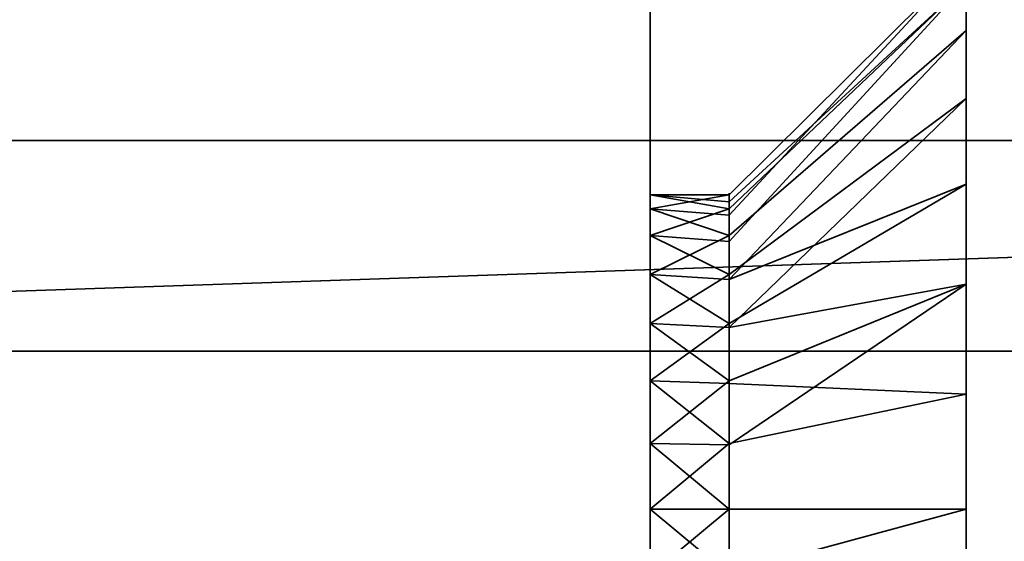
# Model space of a CAD drawing. Header units: millimetres. Extents: x -590 to 3690, y -120 to 127.
# Tile 369 of 656: x 1974.51 to 1983.86, y -36.81 to -31.85. Entities that reach past the tile are written whole.
import ezdxf

# ---------------------------------------------------------------- set-up
doc = ezdxf.new("R2010")
doc.units = ezdxf.units.MM
doc.layers.add('152', color=7, linetype='Continuous', true_color=0xffffff)

# ---------------------------------------------------------------- blocks, each defined once
blk = doc.blocks.new('UG_SURFACE_078')
at = {"layer": '152', "color": 252, "linetype": 'Continuous', "lineweight": 35}
for points in [[(1983.5, -29.5, 1700), (1983.5, -49.5, 1700), (1980.5, -49.5, 1700), (1980.5, -31.5, 1700)], [(1980.5, -31.5, 1860), (1980.5, -49.5, 1860), (1983.5, -49.5, 1860), (1983.5, -29.5, 1860)], [(1983.5, -36.5, 1819.25), (1983.5, -35.4085, 1819.1353), (1983.5, -29.5, 1843.8321), (1983.5, -30.4015, 1844.4871)], [(1983.5, -35.4085, 1819.1353), (1983.5, -33.4141, 1818.2473), (1983.5, -29.5, 1843.8321)], [(1983.5, -33.4141, 1818.2473), (1983.5, -31.9534, 1816.625), (1983.5, -29.5, 1843.8321)], [(1983.5, -49.5, 1763), (1983.5, -29.5, 1763), (1983.5, -36.5, 1808.75), (1983.5, -38.6354, 1809.2039)], [(1983.5, -29.5, 1763), (1983.5, -32.5985, 1810.487), (1983.5, -34.3646, 1809.2039)], [(1983.5, -31.9534, 1816.625), (1983.5, -31.2788, 1814.5487), (1983.5, -29.5, 1843.8321)], [(1983.5, -34.3646, 1809.2039), (1983.5, -36.5, 1808.75), (1983.5, -29.5, 1763)], [(1983.5, -31.507, 1812.3777), (1983.5, -32.5985, 1810.487), (1983.5, -29.5, 1763)], [(1983.5, -29.5, 1763), (1983.5, -49.5, 1763), (1983.5, -37.5915, 1751.1352), (1983.5, -36.5, 1751.25)], [(1983.5, -36.5, 1751.25), (1983.5, -35.4085, 1751.1352), (1983.5, -29.5, 1763)], [(1983.5, -29.5, 1716.2856), (1983.5, -32.5985, 1742.4871), (1983.5, -34.3646, 1741.2039)], [(1983.5, -35.4085, 1751.1352), (1983.5, -33.4141, 1750.2474), (1983.5, -29.5, 1763)], [(1983.5, -33.4141, 1750.2474), (1983.5, -31.9534, 1748.625), (1983.5, -29.5, 1763)], [(1983.5, -34.3646, 1741.2039), (1983.5, -36.5, 1740.75), (1983.5, -29.5859, 1716.2473), (1983.5, -29.5, 1716.2856)], [(1983.5, -49.5, 1700), (1983.5, -29.5, 1700), (1983.5, -29.5, 1707.8321), (1983.5, -30.4015, 1708.487)], [(1983.5, -31.507, 1744.3776), (1983.5, -32.5985, 1742.4871), (1983.5, -29.5, 1716.2856)], [(1983.5, -31.9534, 1748.625), (1983.5, -31.2788, 1746.5488), (1983.5, -29.5, 1763)], [(1983.5, -29.5859, 1852.2474), (1983.5, -29.5, 1852.2856), (1983.5, -29.5, 1860), (1983.5, -49.5, 1860)], [(1983.5, -49.5, 1860), (1983.5, -31.0466, 1850.625), (1983.5, -29.5859, 1852.2474)], [(1983.5, -36.5, 1740.75), (1983.5, -31.0466, 1714.625), (1983.5, -29.5859, 1716.2473)], [(1983.5, -30.4015, 1844.4871), (1983.5, -37.5915, 1819.1353), (1983.5, -36.5, 1819.25)], [(1983.5, -30.4015, 1844.4871), (1983.5, -49.5, 1823), (1983.5, -39.5859, 1818.2473), (1983.5, -37.5915, 1819.1353)], [(1983.5, -49.5, 1823), (1983.5, -30.4015, 1844.4871), (1983.5, -31.493, 1846.3776)], [(1983.5, -49.5, 1700), (1983.5, -30.4015, 1708.487), (1983.5, -31.493, 1710.3777)], [(1983.5, -31.7212, 1848.5488), (1983.5, -31.0466, 1850.625), (1983.5, -49.5, 1860)], [(1983.5, -31.7212, 1712.5487), (1983.5, -31.0466, 1714.625), (1983.5, -36.5, 1740.75)], [(1983.5, -31.507, 1744.3776), (1983.5, -31.2788, 1746.5488), (1981.25, -33.5164, 1746.3136), (1981.25, -33.5816, 1745.6933)], [(1983.5, -31.2788, 1746.5488), (1983.5, -31.9534, 1748.625), (1981.25, -33.9019, 1747.4999), (1981.25, -33.7092, 1746.9068)], [(1981.25, -33.7092, 1746.9068), (1981.25, -33.5164, 1746.3136), (1983.5, -31.2788, 1746.5488)], [(1983.5, -31.507, 1812.3777), (1983.5, -31.2788, 1814.5487), (1981.25, -33.5164, 1814.3135), (1981.25, -33.5816, 1813.6933)], [(1983.5, -31.2788, 1814.5487), (1983.5, -31.9534, 1816.625), (1981.25, -33.9019, 1815.5), (1981.25, -33.7092, 1814.9068)], [(1981.25, -33.7092, 1814.9068), (1981.25, -33.5164, 1814.3135), (1983.5, -31.2788, 1814.5487)], [(1980.5, -31.5, 1700), (1980.5, -49.5, 1700), (1980.5, -37.1237, 1743.0656), (1980.5, -35.8763, 1743.0656)], [(1980.5, -31.5, 1763), (1980.5, -31.5, 1700), (1980.5, -33.5164, 1745.6864)], [(1980.5, -33.5164, 1745.6864), (1980.5, -33.6468, 1746.927), (1980.5, -31.5, 1763)], [(1980.5, -35.8763, 1743.0656), (1980.5, -34.7366, 1743.573), (1980.5, -31.5, 1700)], [(1980.5, -31.5, 1700), (1980.5, -33.9019, 1744.5), (1980.5, -33.5164, 1745.6864)], [(1980.5, -31.5, 1763), (1980.5, -35.2798, 1748.7407), (1980.5, -36.5, 1749)], [(1980.5, -33.6468, 1746.927), (1980.5, -34.2706, 1748.0074), (1980.5, -31.5, 1763)], [(1980.5, -36.5, 1749), (1980.5, -37.7202, 1748.7407), (1980.5, -49.5, 1763), (1980.5, -31.5, 1763)], [(1980.5, -34.7366, 1743.573), (1980.5, -33.9019, 1744.5), (1980.5, -31.5, 1700)], [(1980.5, -34.2706, 1748.0074), (1980.5, -35.2798, 1748.7407), (1980.5, -31.5, 1763)], [(1980.5, -31.5, 1763), (1980.5, -49.5, 1763), (1980.5, -37.1237, 1811.0656), (1980.5, -35.8763, 1811.0656)], [(1980.5, -31.5, 1860), (1980.5, -31.5, 1763), (1980.5, -33.5164, 1813.6864)], [(1980.5, -33.5164, 1813.6864), (1980.5, -33.6468, 1814.9271), (1980.5, -31.5, 1860)], [(1980.5, -35.8763, 1811.0656), (1980.5, -34.7366, 1811.5729), (1980.5, -31.5, 1763)], [(1980.5, -31.5, 1763), (1980.5, -33.9019, 1812.5), (1980.5, -33.5164, 1813.6864)], [(1980.5, -31.5, 1860), (1980.5, -35.2798, 1816.7406), (1980.5, -36.5, 1817)], [(1980.5, -33.6468, 1814.9271), (1980.5, -34.2706, 1816.0074), (1980.5, -31.5, 1860)], [(1980.5, -36.5, 1817), (1980.5, -37.7202, 1816.7406), (1980.5, -49.5, 1860), (1980.5, -31.5, 1860)], [(1980.5, -34.7366, 1811.5729), (1980.5, -33.9019, 1812.5), (1980.5, -31.5, 1763)], [(1980.5, -34.2706, 1816.0074), (1980.5, -35.2798, 1816.7406), (1980.5, -31.5, 1860)], [(1983.5, -31.493, 1846.3776), (1983.5, -31.7212, 1848.5488), (1983.5, -49.5, 1860), (1983.5, -49.5, 1823)], [(1983.5, -36.5, 1740.75), (1983.5, -31.493, 1710.3777), (1983.5, -31.7212, 1712.5487)], [(1983.5, -31.493, 1710.3777), (1983.5, -36.5, 1740.75), (1983.5, -38.6354, 1741.2039), (1983.5, -49.5, 1700)], [(1983.5, -31.507, 1744.3776), (1981.25, -33.6468, 1745.073), (1981.25, -33.9587, 1744.5328)], [(1981.25, -33.5816, 1745.6933), (1981.25, -33.6468, 1745.073), (1983.5, -31.507, 1744.3776)], [(1981.25, -33.9587, 1744.5328), (1981.25, -34.2706, 1743.9926), (1983.5, -32.5985, 1742.4871), (1983.5, -31.507, 1744.3776)], [(1983.5, -31.507, 1812.3777), (1981.25, -33.6468, 1813.0729), (1981.25, -33.9587, 1812.5328)], [(1981.25, -33.5816, 1813.6933), (1981.25, -33.6468, 1813.0729), (1983.5, -31.507, 1812.3777)], [(1981.25, -33.9587, 1812.5328), (1981.25, -34.2706, 1811.9926), (1983.5, -32.5985, 1810.487), (1983.5, -31.507, 1812.3777)], [(1983.5, -31.9534, 1748.625), (1983.5, -33.4141, 1750.2474), (1981.25, -34.7366, 1748.427), (1981.25, -34.3193, 1747.9635)], [(1981.25, -34.3193, 1747.9635), (1981.25, -33.9019, 1747.4999), (1983.5, -31.9534, 1748.625)], [(1983.5, -31.9534, 1816.625), (1983.5, -33.4141, 1818.2473), (1981.25, -34.7366, 1816.427), (1981.25, -34.3193, 1815.9635)], [(1981.25, -34.3193, 1815.9635), (1981.25, -33.9019, 1815.5), (1983.5, -31.9534, 1816.625)], [(1983.5, -34.3646, 1741.2039), (1983.5, -32.5985, 1742.4871), (1981.25, -34.2706, 1743.9926), (1981.25, -34.7752, 1743.626)], [(1983.5, -34.3646, 1809.2039), (1983.5, -32.5985, 1810.487), (1981.25, -34.2706, 1811.9926), (1981.25, -34.7752, 1811.626)], [(1981.25, -35.3065, 1748.6807), (1981.25, -34.7366, 1748.427), (1983.5, -33.4141, 1750.2474), (1983.5, -35.4085, 1751.1352)], [(1981.25, -35.3065, 1816.6808), (1981.25, -34.7366, 1816.427), (1983.5, -33.4141, 1818.2473), (1983.5, -35.4085, 1819.1353)], [(1980.5, -33.5164, 1745.6864), (1980.5, -33.9019, 1744.5), (1981.25, -33.6468, 1745.073)], [(1980.5, -33.5164, 1745.6864), (1981.25, -33.5816, 1745.6933), (1981.25, -33.5164, 1746.3136)], [(1981.25, -33.5164, 1746.3136), (1980.5, -33.6468, 1746.927), (1980.5, -33.5164, 1745.6864)], [(1981.25, -33.5164, 1746.3136), (1981.25, -33.7092, 1746.9068), (1980.5, -33.6468, 1746.927)], [(1981.25, -33.6468, 1745.073), (1981.25, -33.5816, 1745.6933), (1980.5, -33.5164, 1745.6864)], [(1980.5, -33.5164, 1813.6864), (1980.5, -33.9019, 1812.5), (1981.25, -33.6468, 1813.0729)], [(1980.5, -33.6468, 1814.9271), (1980.5, -33.5164, 1813.6864), (1981.25, -33.5164, 1814.3135)], [(1980.5, -33.5164, 1813.6864), (1981.25, -33.5816, 1813.6933), (1981.25, -33.5164, 1814.3135)], [(1981.25, -33.5164, 1814.3135), (1981.25, -33.7092, 1814.9068), (1980.5, -33.6468, 1814.9271)], [(1981.25, -33.6468, 1813.0729), (1981.25, -33.5816, 1813.6933), (1980.5, -33.5164, 1813.6864)], [(1980.5, -33.9019, 1744.5), (1981.25, -33.9587, 1744.5328), (1981.25, -33.6468, 1745.073)], [(1980.5, -34.2706, 1748.0074), (1980.5, -33.6468, 1746.927), (1981.25, -33.9019, 1747.4999)], [(1980.5, -33.6468, 1746.927), (1981.25, -33.7092, 1746.9068), (1981.25, -33.9019, 1747.4999)], [(1980.5, -33.9019, 1812.5), (1981.25, -33.9587, 1812.5328), (1981.25, -33.6468, 1813.0729)], [(1980.5, -33.6468, 1814.9271), (1981.25, -33.7092, 1814.9068), (1981.25, -33.9019, 1815.5)], [(1981.25, -33.9019, 1815.5), (1980.5, -34.2706, 1816.0074), (1980.5, -33.6468, 1814.9271)], [(1981.25, -34.2706, 1743.9926), (1980.5, -33.9019, 1744.5), (1980.5, -34.7366, 1743.573)], [(1981.25, -33.9019, 1747.4999), (1981.25, -34.3193, 1747.9635), (1980.5, -34.2706, 1748.0074)], [(1981.25, -34.2706, 1743.9926), (1981.25, -33.9587, 1744.5328), (1980.5, -33.9019, 1744.5)], [(1981.25, -34.2706, 1811.9926), (1980.5, -33.9019, 1812.5), (1980.5, -34.7366, 1811.5729)], [(1981.25, -33.9019, 1815.5), (1981.25, -34.3193, 1815.9635), (1980.5, -34.2706, 1816.0074)], [(1981.25, -34.2706, 1811.9926), (1981.25, -33.9587, 1812.5328), (1980.5, -33.9019, 1812.5)], [(1980.5, -34.7366, 1743.573), (1981.25, -34.7752, 1743.626), (1981.25, -34.2706, 1743.9926)], [(1980.5, -34.2706, 1748.0074), (1981.25, -34.3193, 1747.9635), (1981.25, -34.7366, 1748.427)], [(1981.25, -34.7366, 1748.427), (1980.5, -35.2798, 1748.7407), (1980.5, -34.2706, 1748.0074)], [(1980.5, -34.7366, 1811.5729), (1981.25, -34.7752, 1811.626), (1981.25, -34.2706, 1811.9926)], [(1980.5, -35.2798, 1816.7406), (1980.5, -34.2706, 1816.0074), (1981.25, -34.7366, 1816.427)], [(1980.5, -34.2706, 1816.0074), (1981.25, -34.3193, 1815.9635), (1981.25, -34.7366, 1816.427)], [(1983.5, -34.3646, 1741.2039), (1981.25, -35.2798, 1743.2593), (1981.25, -35.8899, 1743.1297)], [(1981.25, -34.7752, 1743.626), (1981.25, -35.2798, 1743.2593), (1983.5, -34.3646, 1741.2039)], [(1981.25, -35.8899, 1743.1297), (1981.25, -36.5, 1743), (1983.5, -36.5, 1740.75), (1983.5, -34.3646, 1741.2039)], [(1983.5, -34.3646, 1809.2039), (1981.25, -35.2798, 1811.2594), (1981.25, -35.8899, 1811.1297)], [(1981.25, -34.7752, 1811.626), (1981.25, -35.2798, 1811.2594), (1983.5, -34.3646, 1809.2039)], [(1981.25, -35.8899, 1811.1297), (1981.25, -36.5, 1811), (1983.5, -36.5, 1808.75), (1983.5, -34.3646, 1809.2039)], [(1981.25, -35.2798, 1743.2593), (1980.5, -34.7366, 1743.573), (1980.5, -35.8763, 1743.0656)], [(1981.25, -34.7366, 1748.427), (1981.25, -35.3065, 1748.6807), (1980.5, -35.2798, 1748.7407)], [(1981.25, -35.2798, 1743.2593), (1981.25, -34.7752, 1743.626), (1980.5, -34.7366, 1743.573)], [(1980.5, -34.7366, 1811.5729), (1980.5, -35.8763, 1811.0656), (1981.25, -35.2798, 1811.2594)], [(1981.25, -34.7366, 1816.427), (1981.25, -35.3065, 1816.6808), (1980.5, -35.2798, 1816.7406)], [(1981.25, -35.2798, 1811.2594), (1981.25, -34.7752, 1811.626), (1980.5, -34.7366, 1811.5729)], [(1980.5, -35.8763, 1743.0656), (1981.25, -35.8899, 1743.1297), (1981.25, -35.2798, 1743.2593)], [(1980.5, -36.5, 1749), (1980.5, -35.2798, 1748.7407), (1981.25, -35.8763, 1748.9344)], [(1980.5, -35.2798, 1748.7407), (1981.25, -35.3065, 1748.6807), (1981.25, -35.8763, 1748.9344)], [(1980.5, -35.8763, 1811.0656), (1981.25, -35.8899, 1811.1297), (1981.25, -35.2798, 1811.2594)], [(1980.5, -36.5, 1817), (1980.5, -35.2798, 1816.7406), (1981.25, -35.8763, 1816.9345)], [(1980.5, -35.2798, 1816.7406), (1981.25, -35.3065, 1816.6808), (1981.25, -35.8763, 1816.9345)], [(1983.5, -35.4085, 1751.1352), (1981.25, -35.8763, 1748.9344), (1981.25, -35.3065, 1748.6807)], [(1983.5, -35.4085, 1819.1353), (1981.25, -35.8763, 1816.9345), (1981.25, -35.3065, 1816.6808)], [(1981.25, -36.5, 1749), (1981.25, -35.8763, 1748.9344), (1983.5, -35.4085, 1751.1352), (1983.5, -36.5, 1751.25)], [(1981.25, -36.5, 1817), (1981.25, -35.8763, 1816.9345), (1983.5, -35.4085, 1819.1353), (1983.5, -36.5, 1819.25)], [(1980.5, -35.8763, 1743.0656), (1980.5, -37.1237, 1743.0656), (1981.25, -36.5, 1743)], [(1981.25, -35.8763, 1748.9344), (1981.25, -36.5, 1749), (1980.5, -36.5, 1749)], [(1981.25, -36.5, 1743), (1981.25, -35.8899, 1743.1297), (1980.5, -35.8763, 1743.0656)], [(1980.5, -35.8763, 1811.0656), (1980.5, -37.1237, 1811.0656), (1981.25, -36.5, 1811)], [(1981.25, -35.8763, 1816.9345), (1981.25, -36.5, 1817), (1980.5, -36.5, 1817)], [(1981.25, -36.5, 1811), (1981.25, -35.8899, 1811.1297), (1980.5, -35.8763, 1811.0656)], [(1980.5, -36.5, 1749), (1981.25, -36.5, 1749), (1981.25, -37.1237, 1748.9344)], [(1981.25, -37.1237, 1748.9344), (1980.5, -37.7202, 1748.7407), (1980.5, -36.5, 1749)], [(1980.5, -37.1237, 1743.0656), (1981.25, -37.1101, 1743.1297), (1981.25, -36.5, 1743)], [(1980.5, -36.5, 1817), (1981.25, -36.5, 1817), (1981.25, -37.1237, 1816.9345)], [(1981.25, -37.1237, 1816.9345), (1980.5, -37.7202, 1816.7406), (1980.5, -36.5, 1817)], [(1980.5, -37.1237, 1811.0656), (1981.25, -37.1101, 1811.1297), (1981.25, -36.5, 1811)], [(1983.5, -36.5, 1751.25), (1983.5, -37.5915, 1751.1352), (1981.25, -37.1237, 1748.9344), (1981.25, -36.5, 1749)], [(1983.5, -38.6354, 1741.2039), (1983.5, -36.5, 1740.75), (1981.25, -36.5, 1743), (1981.25, -37.1101, 1743.1297)], [(1983.5, -36.5, 1819.25), (1983.5, -37.5915, 1819.1353), (1981.25, -37.1237, 1816.9345), (1981.25, -36.5, 1817)], [(1983.5, -38.6354, 1809.2039), (1983.5, -36.5, 1808.75), (1981.25, -36.5, 1811), (1981.25, -37.1101, 1811.1297)]]:
    blk.add_3dface(points, dxfattribs=at)
blk = doc.blocks.new('UG_SURFACE_080')
at = {"layer": '152', "color": 252, "linetype": 'Continuous', "lineweight": 35}
for points in [[(1983.5, -29.5, 265), (1983.5, -49.5, 265), (1980.5, -49.5, 265), (1980.5, -31.5, 265)], [(1980.5, -31.5, 425), (1980.5, -49.5, 425), (1983.5, -49.5, 425), (1983.5, -29.5, 425)], [(1983.5, -36.5, 384.25), (1983.5, -35.4085, 384.1353), (1983.5, -29.5, 408.8321), (1983.5, -30.4015, 409.4871)], [(1983.5, -35.4085, 384.1353), (1983.5, -33.4141, 383.2473), (1983.5, -29.5, 408.8321)], [(1983.5, -29.5, 328), (1983.5, -34.3646, 374.2039), (1983.5, -36.5, 373.75)], [(1983.5, -29.5, 408.8321), (1983.5, -33.4141, 383.2473), (1983.5, -31.9534, 381.625)], [(1983.5, -36.5, 373.75), (1983.5, -38.6354, 374.2039), (1983.5, -49.5, 328), (1983.5, -29.5, 328)], [(1983.5, -31.507, 377.3777), (1983.5, -32.5985, 375.4871), (1983.5, -29.5, 328)], [(1983.5, -29.5859, 417.2473), (1983.5, -29.5, 417.2856), (1983.5, -29.5, 425), (1983.5, -49.5, 425)], [(1983.5, -32.5985, 375.4871), (1983.5, -34.3646, 374.2039), (1983.5, -29.5, 328)], [(1983.5, -29.5859, 281.2473), (1983.5, -29.5, 281.2856), (1983.5, -34.3646, 306.2039), (1983.5, -36.5, 305.75)], [(1983.5, -29.5, 328), (1983.5, -49.5, 328), (1983.5, -37.5915, 316.1353), (1983.5, -36.5, 316.25)], [(1983.5, -49.5, 265), (1983.5, -29.5, 265), (1983.5, -29.5, 272.8321), (1983.5, -30.4015, 273.4871)], [(1983.5, -36.5, 316.25), (1983.5, -35.4085, 316.1353), (1983.5, -29.5, 328)], [(1983.5, -29.5, 328), (1983.5, -33.4141, 315.2473), (1983.5, -31.9534, 313.625)], [(1983.5, -31.507, 309.3777), (1983.5, -32.5985, 307.4871), (1983.5, -29.5, 281.2856)], [(1983.5, -35.4085, 316.1353), (1983.5, -33.4141, 315.2473), (1983.5, -29.5, 328)], [(1983.5, -32.5985, 307.4871), (1983.5, -34.3646, 306.2039), (1983.5, -29.5, 281.2856)], [(1983.5, -31.9534, 313.625), (1983.5, -31.2788, 311.5488), (1983.5, -29.5, 328)], [(1983.5, -31.9534, 381.625), (1983.5, -31.2788, 379.5488), (1983.5, -29.5, 408.8321)], [(1983.5, -49.5, 425), (1983.5, -31.0466, 415.625), (1983.5, -29.5859, 417.2473)], [(1983.5, -36.5, 305.75), (1983.5, -31.0466, 279.625), (1983.5, -29.5859, 281.2473)], [(1983.5, -30.4015, 409.4871), (1983.5, -37.5915, 384.1353), (1983.5, -36.5, 384.25)], [(1983.5, -49.5, 425), (1983.5, -39.5859, 383.2473), (1983.5, -30.4015, 409.4871), (1983.5, -31.493, 411.3777)], [(1983.5, -30.4015, 409.4871), (1983.5, -39.5859, 383.2473), (1983.5, -37.5915, 384.1353)], [(1983.5, -49.5, 265), (1983.5, -30.4015, 273.4871), (1983.5, -31.493, 275.3777)], [(1983.5, -49.5, 425), (1983.5, -31.7212, 413.5488), (1983.5, -31.0466, 415.625)], [(1983.5, -38.6354, 306.2039), (1983.5, -49.5, 265), (1983.5, -31.7212, 277.5488), (1983.5, -31.0466, 279.625)], [(1983.5, -36.5, 305.75), (1983.5, -38.6354, 306.2039), (1983.5, -31.0466, 279.625)], [(1983.5, -31.507, 309.3777), (1983.5, -31.2788, 311.5488), (1981.25, -33.5164, 311.3136), (1981.25, -33.5816, 310.6933)], [(1983.5, -31.2788, 311.5488), (1983.5, -31.9534, 313.625), (1981.25, -33.9019, 312.5), (1981.25, -33.7092, 311.9068)], [(1981.25, -33.7092, 311.9068), (1981.25, -33.5164, 311.3136), (1983.5, -31.2788, 311.5488)], [(1983.5, -31.507, 377.3777), (1983.5, -31.2788, 379.5488), (1981.25, -33.5164, 379.3136), (1981.25, -33.5816, 378.6933)], [(1983.5, -31.2788, 379.5488), (1983.5, -31.9534, 381.625), (1981.25, -33.9019, 380.5), (1981.25, -33.7092, 379.9068)], [(1981.25, -33.7092, 379.9068), (1981.25, -33.5164, 379.3136), (1983.5, -31.2788, 379.5488)], [(1980.5, -31.5, 328), (1980.5, -31.5, 265), (1980.5, -33.5164, 310.6864)], [(1980.5, -31.5, 265), (1980.5, -34.7366, 308.5729), (1980.5, -33.9019, 309.5)], [(1980.5, -31.5, 265), (1980.5, -49.5, 265), (1980.5, -37.1237, 308.0656), (1980.5, -35.8763, 308.0656)], [(1980.5, -31.5, 328), (1980.5, -33.6468, 311.9271), (1980.5, -34.2706, 313.0074)], [(1980.5, -33.9019, 309.5), (1980.5, -33.5164, 310.6864), (1980.5, -31.5, 265)], [(1980.5, -31.5, 328), (1980.5, -35.2798, 313.7406), (1980.5, -36.5, 314)], [(1980.5, -33.5164, 310.6864), (1980.5, -33.6468, 311.9271), (1980.5, -31.5, 328)], [(1980.5, -36.5, 314), (1980.5, -37.7202, 313.7406), (1980.5, -49.5, 328), (1980.5, -31.5, 328)], [(1980.5, -35.8763, 308.0656), (1980.5, -34.7366, 308.5729), (1980.5, -31.5, 265)], [(1980.5, -34.2706, 313.0074), (1980.5, -35.2798, 313.7406), (1980.5, -31.5, 328)], [(1980.5, -31.5, 425), (1980.5, -31.5, 328), (1980.5, -33.5164, 378.6864)], [(1980.5, -31.5, 328), (1980.5, -34.7366, 376.5729), (1980.5, -33.9019, 377.5)], [(1980.5, -31.5, 328), (1980.5, -49.5, 328), (1980.5, -37.1237, 376.0656), (1980.5, -35.8763, 376.0656)], [(1980.5, -31.5, 425), (1980.5, -33.6468, 379.927), (1980.5, -34.2706, 381.0074)], [(1980.5, -33.9019, 377.5), (1980.5, -33.5164, 378.6864), (1980.5, -31.5, 328)], [(1980.5, -31.5, 425), (1980.5, -35.2798, 381.7406), (1980.5, -36.5, 382)], [(1980.5, -33.5164, 378.6864), (1980.5, -33.6468, 379.927), (1980.5, -31.5, 425)], [(1980.5, -36.5, 382), (1980.5, -37.7202, 381.7406), (1980.5, -49.5, 425), (1980.5, -31.5, 425)], [(1980.5, -35.8763, 376.0656), (1980.5, -34.7366, 376.5729), (1980.5, -31.5, 328)], [(1980.5, -34.2706, 381.0074), (1980.5, -35.2798, 381.7406), (1980.5, -31.5, 425)], [(1983.5, -31.493, 411.3777), (1983.5, -31.7212, 413.5488), (1983.5, -49.5, 425)], [(1983.5, -31.493, 275.3777), (1983.5, -31.7212, 277.5488), (1983.5, -49.5, 265)], [(1983.5, -31.507, 309.3777), (1981.25, -33.6468, 310.073), (1981.25, -33.9587, 309.5328)], [(1981.25, -33.5816, 310.6933), (1981.25, -33.6468, 310.073), (1983.5, -31.507, 309.3777)], [(1981.25, -33.9587, 309.5328), (1981.25, -34.2706, 308.9926), (1983.5, -32.5985, 307.4871), (1983.5, -31.507, 309.3777)], [(1983.5, -31.507, 377.3777), (1981.25, -33.6468, 378.0729), (1981.25, -33.9587, 377.5328)], [(1981.25, -33.5816, 378.6933), (1981.25, -33.6468, 378.0729), (1983.5, -31.507, 377.3777)], [(1981.25, -33.9587, 377.5328), (1981.25, -34.2706, 376.9926), (1983.5, -32.5985, 375.4871), (1983.5, -31.507, 377.3777)], [(1981.25, -34.3193, 312.9635), (1981.25, -33.9019, 312.5), (1983.5, -31.9534, 313.625), (1983.5, -33.4141, 315.2473)], [(1981.25, -34.3193, 380.9635), (1981.25, -33.9019, 380.5), (1983.5, -31.9534, 381.625), (1983.5, -33.4141, 383.2473)], [(1983.5, -32.5985, 307.4871), (1981.25, -34.2706, 308.9926), (1981.25, -34.7752, 308.626)], [(1981.25, -34.7752, 308.626), (1981.25, -35.2798, 308.2594), (1983.5, -34.3646, 306.2039), (1983.5, -32.5985, 307.4871)], [(1983.5, -32.5985, 375.4871), (1981.25, -34.2706, 376.9926), (1981.25, -34.7752, 376.626)], [(1981.25, -34.7752, 376.626), (1981.25, -35.2798, 376.2594), (1983.5, -34.3646, 374.2039), (1983.5, -32.5985, 375.4871)], [(1983.5, -33.4141, 315.2473), (1981.25, -34.7366, 313.4271), (1981.25, -34.3193, 312.9635)], [(1981.25, -35.3065, 313.6807), (1981.25, -34.7366, 313.4271), (1983.5, -33.4141, 315.2473), (1983.5, -35.4085, 316.1353)], [(1983.5, -33.4141, 383.2473), (1981.25, -34.7366, 381.427), (1981.25, -34.3193, 380.9635)], [(1981.25, -35.3065, 381.6808), (1981.25, -34.7366, 381.427), (1983.5, -33.4141, 383.2473), (1983.5, -35.4085, 384.1353)], [(1980.5, -33.5164, 310.6864), (1980.5, -33.9019, 309.5), (1981.25, -33.6468, 310.073)], [(1980.5, -33.6468, 311.9271), (1980.5, -33.5164, 310.6864), (1981.25, -33.5164, 311.3136)], [(1980.5, -33.5164, 310.6864), (1981.25, -33.5816, 310.6933), (1981.25, -33.5164, 311.3136)], [(1981.25, -33.5164, 311.3136), (1981.25, -33.7092, 311.9068), (1980.5, -33.6468, 311.9271)], [(1981.25, -33.6468, 310.073), (1981.25, -33.5816, 310.6933), (1980.5, -33.5164, 310.6864)], [(1980.5, -33.5164, 378.6864), (1980.5, -33.9019, 377.5), (1981.25, -33.6468, 378.0729)], [(1980.5, -33.5164, 378.6864), (1981.25, -33.5816, 378.6933), (1981.25, -33.5164, 379.3136)], [(1981.25, -33.5164, 379.3136), (1980.5, -33.6468, 379.927), (1980.5, -33.5164, 378.6864)], [(1981.25, -33.5164, 379.3136), (1981.25, -33.7092, 379.9068), (1980.5, -33.6468, 379.927)], [(1981.25, -33.6468, 378.0729), (1981.25, -33.5816, 378.6933), (1980.5, -33.5164, 378.6864)], [(1980.5, -33.9019, 309.5), (1981.25, -33.9587, 309.5328), (1981.25, -33.6468, 310.073)], [(1980.5, -33.6468, 311.9271), (1981.25, -33.7092, 311.9068), (1981.25, -33.9019, 312.5)], [(1981.25, -33.9019, 312.5), (1980.5, -34.2706, 313.0074), (1980.5, -33.6468, 311.9271)], [(1980.5, -33.9019, 377.5), (1981.25, -33.9587, 377.5328), (1981.25, -33.6468, 378.0729)], [(1980.5, -34.2706, 381.0074), (1980.5, -33.6468, 379.927), (1981.25, -33.9019, 380.5)], [(1980.5, -33.6468, 379.927), (1981.25, -33.7092, 379.9068), (1981.25, -33.9019, 380.5)], [(1981.25, -34.2706, 308.9926), (1980.5, -33.9019, 309.5), (1980.5, -34.7366, 308.5729)], [(1981.25, -33.9019, 312.5), (1981.25, -34.3193, 312.9635), (1980.5, -34.2706, 313.0074)], [(1981.25, -34.2706, 308.9926), (1981.25, -33.9587, 309.5328), (1980.5, -33.9019, 309.5)], [(1981.25, -34.2706, 376.9926), (1980.5, -33.9019, 377.5), (1980.5, -34.7366, 376.5729)], [(1981.25, -33.9019, 380.5), (1981.25, -34.3193, 380.9635), (1980.5, -34.2706, 381.0074)], [(1981.25, -34.2706, 376.9926), (1981.25, -33.9587, 377.5328), (1980.5, -33.9019, 377.5)], [(1980.5, -34.7366, 308.5729), (1981.25, -34.7752, 308.626), (1981.25, -34.2706, 308.9926)], [(1980.5, -35.2798, 313.7406), (1980.5, -34.2706, 313.0074), (1981.25, -34.7366, 313.4271)], [(1980.5, -34.2706, 313.0074), (1981.25, -34.3193, 312.9635), (1981.25, -34.7366, 313.4271)], [(1980.5, -34.7366, 376.5729), (1981.25, -34.7752, 376.626), (1981.25, -34.2706, 376.9926)], [(1980.5, -35.2798, 381.7406), (1980.5, -34.2706, 381.0074), (1981.25, -34.7366, 381.427)], [(1980.5, -34.2706, 381.0074), (1981.25, -34.3193, 380.9635), (1981.25, -34.7366, 381.427)], [(1983.5, -34.3646, 306.2039), (1981.25, -35.2798, 308.2594), (1981.25, -35.8899, 308.1297)], [(1981.25, -35.8899, 308.1297), (1981.25, -36.5, 308), (1983.5, -36.5, 305.75), (1983.5, -34.3646, 306.2039)], [(1983.5, -34.3646, 374.2039), (1981.25, -35.2798, 376.2594), (1981.25, -35.8899, 376.1297)], [(1981.25, -35.8899, 376.1297), (1981.25, -36.5, 376), (1983.5, -36.5, 373.75), (1983.5, -34.3646, 374.2039)], [(1980.5, -34.7366, 308.5729), (1980.5, -35.8763, 308.0656), (1981.25, -35.2798, 308.2594)], [(1981.25, -34.7366, 313.4271), (1981.25, -35.3065, 313.6807), (1980.5, -35.2798, 313.7406)], [(1981.25, -35.2798, 308.2594), (1981.25, -34.7752, 308.626), (1980.5, -34.7366, 308.5729)], [(1980.5, -34.7366, 376.5729), (1980.5, -35.8763, 376.0656), (1981.25, -35.2798, 376.2594)], [(1981.25, -34.7366, 381.427), (1981.25, -35.3065, 381.6808), (1980.5, -35.2798, 381.7406)], [(1981.25, -35.2798, 376.2594), (1981.25, -34.7752, 376.626), (1980.5, -34.7366, 376.5729)], [(1980.5, -35.8763, 308.0656), (1981.25, -35.8899, 308.1297), (1981.25, -35.2798, 308.2594)], [(1980.5, -36.5, 314), (1980.5, -35.2798, 313.7406), (1981.25, -35.8763, 313.9344)], [(1980.5, -35.2798, 313.7406), (1981.25, -35.3065, 313.6807), (1981.25, -35.8763, 313.9344)], [(1980.5, -35.8763, 376.0656), (1981.25, -35.8899, 376.1297), (1981.25, -35.2798, 376.2594)], [(1980.5, -36.5, 382), (1980.5, -35.2798, 381.7406), (1981.25, -35.8763, 381.9344)], [(1980.5, -35.2798, 381.7406), (1981.25, -35.3065, 381.6808), (1981.25, -35.8763, 381.9344)], [(1983.5, -35.4085, 316.1353), (1981.25, -35.8763, 313.9344), (1981.25, -35.3065, 313.6807)], [(1983.5, -35.4085, 384.1353), (1981.25, -35.8763, 381.9344), (1981.25, -35.3065, 381.6808)], [(1981.25, -36.5, 314), (1981.25, -35.8763, 313.9344), (1983.5, -35.4085, 316.1353), (1983.5, -36.5, 316.25)], [(1981.25, -36.5, 382), (1981.25, -35.8763, 381.9344), (1983.5, -35.4085, 384.1353), (1983.5, -36.5, 384.25)], [(1980.5, -35.8763, 308.0656), (1980.5, -37.1237, 308.0656), (1981.25, -36.5, 308)], [(1981.25, -35.8763, 313.9344), (1981.25, -36.5, 314), (1980.5, -36.5, 314)], [(1981.25, -36.5, 308), (1981.25, -35.8899, 308.1297), (1980.5, -35.8763, 308.0656)], [(1980.5, -35.8763, 376.0656), (1980.5, -37.1237, 376.0656), (1981.25, -36.5, 376)], [(1981.25, -35.8763, 381.9344), (1981.25, -36.5, 382), (1980.5, -36.5, 382)], [(1981.25, -36.5, 376), (1981.25, -35.8899, 376.1297), (1980.5, -35.8763, 376.0656)], [(1980.5, -36.5, 314), (1981.25, -36.5, 314), (1981.25, -37.1237, 313.9344)], [(1981.25, -37.1237, 313.9344), (1980.5, -37.7202, 313.7406), (1980.5, -36.5, 314)], [(1980.5, -37.1237, 308.0656), (1981.25, -37.1101, 308.1297), (1981.25, -36.5, 308)], [(1980.5, -36.5, 382), (1981.25, -36.5, 382), (1981.25, -37.1237, 381.9344)], [(1981.25, -37.1237, 381.9344), (1980.5, -37.7202, 381.7406), (1980.5, -36.5, 382)], [(1980.5, -37.1237, 376.0656), (1981.25, -37.1101, 376.1297), (1981.25, -36.5, 376)], [(1983.5, -36.5, 316.25), (1983.5, -37.5915, 316.1353), (1981.25, -37.1237, 313.9344), (1981.25, -36.5, 314)], [(1983.5, -36.5, 305.75), (1981.25, -36.5, 308), (1981.25, -37.1101, 308.1297)], [(1981.25, -37.1101, 308.1297), (1981.25, -37.7202, 308.2594), (1983.5, -38.6354, 306.2039), (1983.5, -36.5, 305.75)], [(1983.5, -36.5, 384.25), (1983.5, -37.5915, 384.1353), (1981.25, -37.1237, 381.9344), (1981.25, -36.5, 382)], [(1983.5, -36.5, 373.75), (1981.25, -36.5, 376), (1981.25, -37.1101, 376.1297)], [(1981.25, -37.1101, 376.1297), (1981.25, -37.7202, 376.2594), (1983.5, -38.6354, 374.2039), (1983.5, -36.5, 373.75)]]:
    blk.add_3dface(points, dxfattribs=at)
blk = doc.blocks.new('UG_SURFACE_082')
at = {"layer": '152', "color": 43, "linetype": 'Continuous', "lineweight": 35}
for points in [[(1016, 0, 2017), (1016, -49, 2017), (1984, -49, 2017), (1984, 0, 2017)], [(1016, -47), (1016, -2), (1984, -2), (1984, -47)]]:
    blk.add_3dface(points, dxfattribs=at)
blk = doc.blocks.new('UG_SURFACE_097')
at = {"layer": '152', "color": 254, "linetype": 'Continuous', "lineweight": 35}
for points in [[(1999.75, -35, 2033.2501), (1999.75, 111.75, 2033.2501), (1000.25, 111.75, 2033.2501), (1000.25, -35, 2033.2501)], [(1992, 16, 2025.5001), (1992, -33, 2025.5001), (1008, -33, 2025.5001), (1008, 16, 2025.5001)], [(1992, -33, 2025.5001), (1994, -35, 2027.4999), (1006, -35, 2027.4999), (1008, -33, 2025.5001)], [(1999.75, -35, 2033.2501), (1000.25, -35, 2033.2501), (1006, -35, 2027.4999), (1994, -35, 2027.4999)]]:
    blk.add_3dface(points, dxfattribs=at)
blk = doc.blocks.new('UG_SURFACE_133')
at = {"layer": '152', "color": 41, "linetype": 'Continuous', "lineweight": 35}
for points in [[(2062.7501, -50, 2096.2501), (2062.7501, -35, 2096.2501), (937.25, -35, 2096.2501), (937.25, -50, 2096.2501)], [(2062.7501, -35, 2096.2501), (1992.75, -35, 2026.2499), (1007.25, -35, 2026.2499), (937.25, -35, 2096.2501)], [(1992.75, -35, 2026.2499), (1992.75, -50, 2026.2499), (1007.25, -50, 2026.2499), (1007.25, -35, 2026.2499)]]:
    blk.add_3dface(points, dxfattribs=at)
blk = doc.blocks.new('UG_SURFACE_134')
at = {"layer": '152', "color": 14, "linetype": 'Continuous', "lineweight": 35}
for points in [[(2067.75, -47, 2101.2499), (2067.75, -31.25, 2101.2499), (932.25, -31.25, 2101.2499), (932.25, -47, 2101.2499)], [(937.25, -31.25, 2096.2501), (2062.7501, -31.25, 2096.2501), (2062.7501, -50, 2096.2501), (937.25, -50, 2096.2501)]]:
    blk.add_3dface(points, dxfattribs=at)
blk = doc.blocks.new('UG_SURFACE_135')
at = {"layer": '152', "color": 14, "linetype": 'Continuous', "lineweight": 35}
for points in [[(1991.8, -35, 2025.3), (1991.8, 14, 2025.3), (1008.2, 14, 2025.3), (1008.2, -35, 2025.3)], [(1987.7501, 11.25, 2021.25), (1987.7501, -47, 2021.25), (1012.2499, -47, 2021.25), (1012.2499, 11.25, 2021.25)], [(1992.75, -50, 2026.2499), (1992.75, -35, 2026.2499), (1007.25, -35, 2026.2499), (1007.25, -50, 2026.2499)], [(1992.75, -35, 2026.2499), (1991.8, -35, 2025.3), (1008.2, -35, 2025.3), (1007.25, -35, 2026.2499)]]:
    blk.add_3dface(points, dxfattribs=at)
blk = doc.blocks.new('UG_SURFACE_136')
at = {"layer": '152', "color": 7, "linetype": 'Continuous', "lineweight": 35}
for points in [[(1012.2499, 11, 2021.25), (1012.2499, -47, 2021.25), (1987.7501, -47, 2021.25), (1987.7501, 11, 2021.25)], [(1987.5, 11, 2020.9999), (1987.5, -47, 2020.9999), (1012.5, -47, 2020.9999), (1012.5, 11, 2020.9999)], [(2068.0001, -47, 2101.5), (2068.0001, -31.25, 2101.5), (932, -31.25, 2101.5), (932, -47, 2101.5)], [(932.25, -31.25, 2101.2499), (2067.75, -31.25, 2101.2499), (1605.75, -47, 2101.2499), (975.75, -47, 2101.2499)], [(2067.75, -31.25, 2101.2499), (1845.75, -47, 2101.2499), (1605.75, -47, 2101.2499)], [(2067.75, -31.25, 2101.2499), (1869.75, -47, 2101.2499), (1845.75, -47, 2101.2499)], [(2067.75, -31.25, 2101.2499), (1893.75, -47, 2101.2499), (1869.75, -47, 2101.2499)], [(2067.75, -31.25, 2101.2499), (1941.75, -47, 2101.2499), (1893.75, -47, 2101.2499)], [(2067.75, -31.25, 2101.2499), (1965.75, -47, 2101.2499), (1941.75, -47, 2101.2499)], [(2067.75, -31.25, 2101.2499), (2013.7501, -47, 2101.2499), (1965.75, -47, 2101.2499)]]:
    blk.add_3dface(points, dxfattribs=at)

msp = doc.modelspace()

# ---------------------------------------------------------------- linework, layer by layer
at = {"layer": '152', "color": 252, "linetype": 'Continuous', "lineweight": -3, "true_color": 0x939598}
for p, q in [((1980.5, -26.5, 1700), (1980.5, -49.5, 1700)), ((1980.5, -26.5, 1860), (1980.5, -49.5, 1860)), ((1980.5, -26.5, 425), (1980.5, -49.5, 425)), ((1980.5, -26.5, 265), (1980.5, -49.5, 265)), ((1983.5, -26.5, 1700), (1983.5, -49.5, 1700)), ((1983.5, -26.5, 1860), (1983.5, -49.5, 1860)), ((1983.5, -26.5, 425), (1983.5, -49.5, 425)), ((1983.5, -26.5, 265), (1983.5, -49.5, 265)), ((1992, -33, 2025.5), (1008, -33, 2025.5)), ((2062.75, -35, 2096.25), (937.25, -35, 2096.25)), ((1999.75, -35, 2033.25), (1000.25, -35, 2033.25)), ((1994, -35, 2027.5), (1006, -35, 2027.5)), ((1992.75, -35, 2026.25), (1007.25, -35, 2026.25)), ((1992.75, -35, 2026.25), (1007.25, -35, 2026.25)), ((1991.8, -35, 2025.3), (1008.2, -35, 2025.3))]:
    msp.add_line(p, q, dxfattribs=at)
at = {"layer": '152', "color": 252, "linetype": 'Continuous', "lineweight": -3, "true_color": 0x939598, "extrusion": (-1, 0, 0)}
for centre, radius in [((36.5, 1814, -1983.5), 5.25), ((36.5, 1746, -1983.5), 5.25), ((36.5, 379, -1983.5), 5.25), ((36.5, 311, -1983.5), 5.25), ((36.5, 1814, -1980.5), 3), ((36.5, 1746, -1980.5), 3), ((36.5, 311, -1980.5), 3), ((36.5, 379, -1980.5), 3)]:
    msp.add_circle(centre, radius, dxfattribs=at)
at = {"layer": '152', "color": 252, "linetype": 'Continuous', "lineweight": -3, "true_color": 0x939598, "extrusion": (1, 0, 0)}
for centre in [(-36.5, 1814, 1981.25), (-36.5, 1746, 1981.25), (-36.5, 379, 1981.25), (-36.5, 311, 1981.25)]:
    msp.add_circle(centre, 3, dxfattribs=at)

# ---------------------------------------------------------------- block references
at = {"layer": '152', "color": 252, "linetype": 'Continuous', "lineweight": -3, "true_color": 0x939598}
for name in ['UG_SURFACE_097', 'UG_SURFACE_082', 'UG_SURFACE_135', 'UG_SURFACE_136', 'UG_SURFACE_078', 'UG_SURFACE_080', 'UG_SURFACE_134', 'UG_SURFACE_133']:
    msp.add_blockref(name, (0, 0), dxfattribs=at)

doc.saveas('drawing.dxf')
